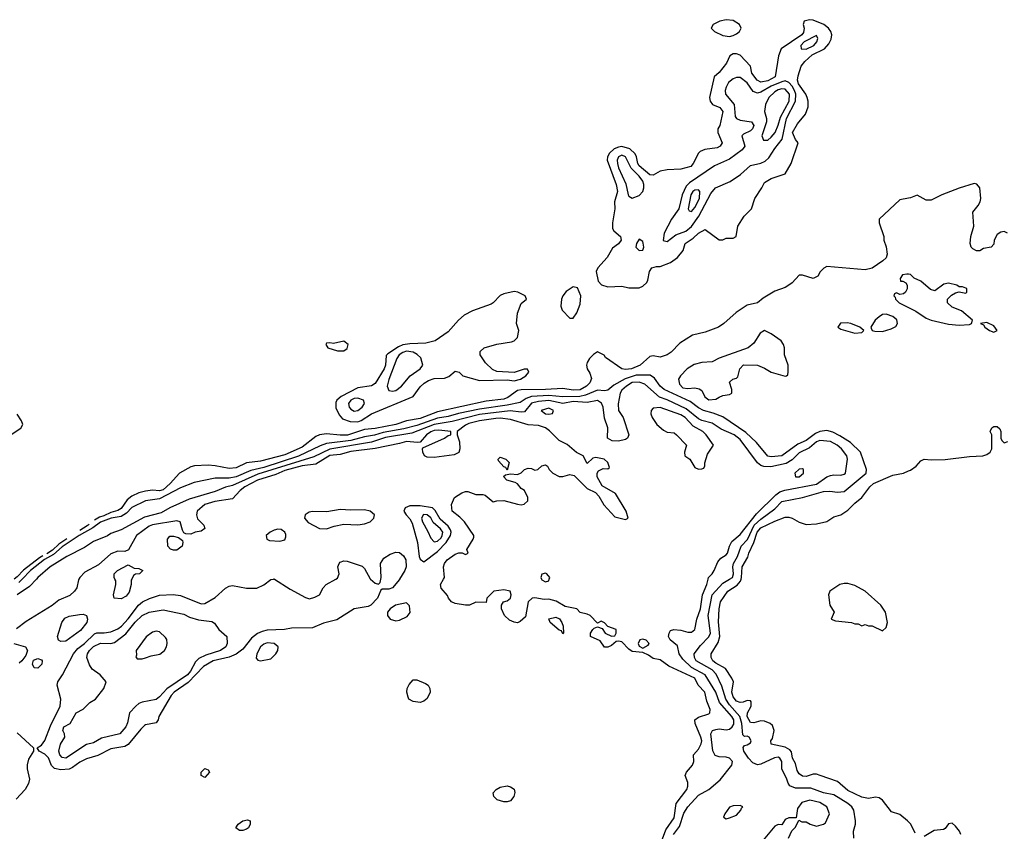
# Model space of a CAD drawing. Header units: inches. Extents: x 2380249 to 2585472, y 382747 to 546448.
# Tile 553 of 626: x 2544885 to 2550550, y 478549 to 483218. Entities that reach past the tile are written whole.
import ezdxf

# ---------------------------------------------------------------- set-up
doc = ezdxf.new("R2010")
doc.units = ezdxf.units.IN
doc.header["$MEASUREMENT"] = 0
for name, color, linetype in [('C5447', 7, 'Continuous'), ('C5448', 7, 'Continuous'), ('C5457', 7, 'Continuous'), ('C5458', 7, 'Continuous')]:
    doc.layers.add(name, color=color, linetype=linetype)

msp = doc.modelspace()

# ---------------------------------------------------------------- linework, layer by layer
at = {"layer": 'C5447', "color": 4}
for points, elevation in [([(2545225.3, 480000), (2545223.4, 479996.6), (2545214, 479950), (2545200.7, 479930), (2545174.2, 479905.8), (2545110, 479879.3), (2545072.5, 479847.5), (2544923.1, 479756.9), (2544866.8, 479713.2)], 16), ([(2544981.5, 480000), (2544942.4, 479957.6), (2544870, 479909.4)], 12), ([(2544899.4, 480000), (2544880, 479980)], 8), ([(2547071, 480000), (2547070, 479998.4), (2547030, 479949.7), (2547010, 479941.6), (2546970, 479942), (2546963.5, 479936.5), (2546943.7, 479890), (2546905.5, 479850), (2546890, 479841.7), (2546810, 479828.2), (2546710, 479765.7), (2546633.1, 479746.9), (2546570, 479720.7), (2546450, 479717.4), (2546409.7, 479709.7), (2546310, 479706.2), (2546280.7, 479699.3), (2546253.3, 479686.7), (2546218.8, 479661.2), (2546170, 479598), (2546130, 479567.4), (2546090, 479551.9), (2545999.1, 479530), (2545943.4, 479496.6), (2545853.9, 479406.1), (2545774.9, 479350), (2545756.9, 479330), (2545686, 479210), (2545682.8, 479190), (2545670, 479174), (2545610, 479162), (2545602.9, 479157.1), (2545582.2, 479137.8), (2545510, 479049.5), (2545490, 479037.6), (2545410, 479023), (2545334.8, 478985.2), (2545270, 478967.1), (2545232.1, 478947.9), (2545190, 478915.8), (2545170, 478907.6), (2545122.2, 478902.2), (2545085.2, 478910), (2545068, 478928), (2545050, 478972.3), (2545030, 478992.7), (2544998, 479010), (2544986, 479030), (2545010, 479044.7), (2545030, 479070.8), (2545063.3, 479156.7), (2545117.7, 479270), (2545121.3, 479310), (2545100.5, 479390), (2545104.2, 479410), (2545130.9, 479449.1), (2545195.1, 479570), (2545219, 479601), (2545258.4, 479630), (2545315.6, 479684.4), (2545330, 479690.4), (2545370.4, 479690.4), (2545410, 479696.9), (2545450, 479713.7), (2545471.4, 479730), (2545510, 479772), (2545569.7, 479850.3), (2545591.2, 479868.8), (2545631.2, 479888.8), (2545690, 479908.4), (2545768.1, 479911.9), (2545810, 479906.7), (2545930, 479857.6), (2545950, 479859.3), (2546010, 479894.9), (2546070, 479947.7), (2546090, 479958.8), (2546110, 479964), (2546190, 479948), (2546250, 479948.2), (2546290, 479967.3), (2546330, 479997.3), (2546346, 480000)], 16), ([(2545529.6, 480000), (2545526.4, 479993.6), (2545526, 479970), (2545514.4, 479925.6), (2545497.5, 479902.5), (2545470, 479887.3), (2545428.7, 479890), (2545424, 479910), (2545439, 479970), (2545439, 479990), (2545433.5, 480000)], 16), ([(2546351, 480000), (2546441.3, 479941.3), (2546530, 479893.4), (2546552.5, 479887.5), (2546584.1, 479895.9), (2546609.6, 479910.4), (2546632, 479950), (2546649.4, 479970), (2546703.8, 480000)], 16), ([(2546904.1, 480000), (2546930, 479976), (2546950, 479971.3), (2546958.6, 479981.4), (2546963.4, 480000)], 16), ([(2548578, 478490), (2548602.5, 478557.5), (2548650, 478627.7), (2548662.9, 478710), (2548723.7, 478790), (2548729.1, 478809.1), (2548729.2, 478830), (2548714, 478870), (2548721.2, 478890), (2548757.2, 478930), (2548764, 478950), (2548762, 478990), (2548790, 479021), (2548807.2, 479052.8), (2548809.5, 479070), (2548805.1, 479090), (2548772.7, 479170), (2548769, 479190), (2548790, 479206.8), (2548850, 479224.7), (2548855.3, 479230), (2548857.2, 479250), (2548838, 479298), (2548827, 479350), (2548789.5, 479389.5), (2548769, 479430), (2548619.6, 479499.6), (2548570, 479535.3), (2548530, 479542.7), (2548502.7, 479562.7), (2548470, 479578), (2548410, 479584), (2548390, 479597.2), (2548350, 479639), (2548330, 479644), (2548318, 479642), (2548290, 479618), (2548270, 479608), (2548250, 479608), (2548225.6, 479645.6), (2548168.7, 479670), (2548168.7, 479690), (2548182, 479710), (2548190, 479718), (2548210, 479724.7), (2548236, 479716), (2548254, 479690), (2548290, 479672), (2548310, 479674), (2548318, 479690), (2548318, 479710), (2548268.4, 479728.4), (2548250, 479748), (2548230, 479758), (2548210, 479746), (2548168, 479790), (2548150, 479799), (2548110, 479808.7), (2548090, 479828.7), (2548023.2, 479843.2), (2547972.9, 479872.9), (2547930, 479884), (2547902, 479882), (2547850, 479893.2), (2547834, 479890), (2547811, 479870), (2547796, 479784), (2547764.5, 479755.5), (2547750, 479749.3), (2547730, 479752.3), (2547703.3, 479763.3), (2547675.3, 479790), (2547658, 479830), (2547658, 479850), (2547668, 479870), (2547690, 479876), (2547708.7, 479890), (2547714, 479910), (2547708, 479930), (2547670, 479939.3), (2547614, 479930), (2547611.2, 479928.9), (2547574, 479890), (2547570, 479866), (2547510, 479868), (2547474, 479850), (2547450.5, 479849.5), (2547390, 479860.7), (2547369.7, 479869.7), (2547352.7, 479890), (2547346.3, 479906.3), (2547310, 479948), (2547306, 479970), (2547323.3, 480000)], 16), ([(2547888, 480000), (2547890, 479996), (2547910, 479984.9), (2547929.1, 479990.9), (2547932, 480000)], 16), ([(2548648, 478530), (2548682.2, 478577.7), (2548705.9, 478654.1), (2548730, 478690.5), (2548790, 478758), (2548850, 478790.4), (2548915.2, 478844.8), (2548982.7, 478930), (2548986, 478950), (2548968.7, 478970), (2548950, 478976.2), (2548910, 478977), (2548886, 478986), (2548873, 479013), (2548862.4, 479110), (2548871.5, 479128.5), (2548890, 479135.8), (2548910, 479138.7), (2548950, 479133.7), (2548970, 479137.6), (2548985.1, 479150), (2548994.7, 479165.3), (2548994.7, 479190), (2548983.1, 479210), (2548911.1, 479290), (2548891, 479350), (2548829.8, 479449.8), (2548750, 479492.4), (2548700, 479540), (2548680.5, 479570), (2548670, 479615.3), (2548627.3, 479650), (2548618, 479670), (2548621.2, 479690), (2548630, 479704.7), (2548649.3, 479710.7), (2548690, 479707.3), (2548730, 479694.8), (2548750, 479694.8), (2548769, 479710), (2548782, 479770), (2548803, 479830), (2548813, 479910), (2548838, 479970), (2548846, 480000)], 12), ([(2549685.1, 478510), (2549682.9, 478550), (2549694.5, 478590), (2549694, 478610), (2549684.5, 478670), (2549672.7, 478690), (2549649.7, 478709.7), (2549570, 478759.3), (2549510, 478769.8), (2549437.5, 478797.5), (2549350, 478796.9), (2549317.2, 478810), (2549306, 478826), (2549299.5, 478850), (2549270, 478908.7), (2549269.6, 478950), (2549259.5, 478970), (2549250, 478976.3), (2549227.3, 478972.7), (2549150, 478936.2), (2549130, 478931.8), (2549103.3, 478943.3), (2549078.4, 478970), (2549052.3, 479010), (2549048.8, 479031.1), (2549056.4, 479043.6), (2549070, 479046), (2549090, 479058), (2549094.5, 479070), (2549082, 479090), (2549070, 479096), (2549055.3, 479095.3), (2549045.2, 479105.2), (2549041.2, 479170), (2549028.7, 479210), (2548970, 479276.9), (2548949.1, 479309.1), (2548924.9, 479384.9), (2548893.5, 479453.5), (2548870, 479477.3), (2548778.4, 479530), (2548767.3, 479550), (2548765.2, 479570), (2548801.7, 479618.3), (2548850, 479667.7), (2548859.7, 479690), (2548847.1, 479790), (2548869.7, 479910), (2548930, 479977.1), (2548969.4, 480000)], 8), ([(2550000, 478603), (2549993, 478610), (2549950, 478645.4), (2549901.3, 478661.3), (2549850, 478729.4), (2549830, 478742.4), (2549810, 478746), (2549770, 478738.9), (2549730, 478745.4), (2549650, 478784.7), (2549590, 478835.4), (2549491.3, 478871.3), (2549470, 478877.6), (2549450, 478877.6), (2549410, 478864.7), (2549390, 478866.6), (2549370, 478879.6), (2549359, 478899), (2549350, 478939), (2549332.7, 478970), (2549325.6, 479005.6), (2549317.4, 479017.4), (2549290, 479033.3), (2549209, 479050), (2549206.6, 479070), (2549217.5, 479082.5), (2549225.7, 479130), (2549217.6, 479157.6), (2549202.7, 479170), (2549170, 479182.6), (2549150, 479184), (2549110, 479172.8), (2549090, 479175.6), (2549071.2, 479210), (2549073, 479230), (2549093.3, 479270), (2549094.2, 479294.2), (2549090, 479299), (2549070, 479302.7), (2549048, 479292), (2549030, 479289.6), (2549010, 479298.4), (2548990, 479323.7), (2548982.6, 479350), (2548991.6, 479410), (2548983.6, 479430), (2548945.6, 479485.6), (2548890, 479516.9), (2548874, 479530), (2548862.9, 479550), (2548864.5, 479570), (2548903.9, 479636.1), (2548914.3, 479670), (2548905.4, 479754.6), (2548909.7, 479830), (2548918, 479870), (2548960.5, 479930), (2549014.3, 479965.7), (2549031.9, 479988.2), (2549035.5, 480000)], 4), ([(2544851.3, 479630), (2544918, 479610), (2544931, 479590), (2544919.8, 479560.2), (2544898, 479530), (2544883, 479517)], 16), ([(2544870, 479116.3), (2544964.7, 479030), (2544964.7, 479010), (2544935.3, 478964.7), (2544927.7, 478932.3), (2544927.9, 478907.9), (2544941.3, 478850), (2544936.3, 478823.7), (2544916.4, 478790), (2544865.5, 478734.5)], 16), ([(2549308, 478510), (2549328.4, 478551.6), (2549350, 478574), (2549367.3, 478612.7), (2549384.7, 478604.7), (2549410, 478604.7), (2549434, 478590), (2549470, 478578), (2549510, 478591.3), (2549522, 478598), (2549544, 478650), (2549528.7, 478690), (2549490, 478715.1), (2549431.2, 478728.9), (2549385.2, 478714.8), (2549359.8, 478680.2), (2549352.7, 478627.3), (2549310, 478626), (2549290, 478618), (2549270, 478586), (2549250, 478588), (2549230, 478578), (2549162.5, 478497.5)], 12)]:
    msp.add_lwpolyline(points, dxfattribs=dict(at, elevation=elevation))
for points, elevation in [([(2549630, 479974.5), (2549604.7, 479970), (2549546, 479930), (2549538, 479910), (2549546, 479850), (2549571.3, 479810), (2549554, 479770), (2549579.6, 479759.6), (2549670.9, 479750.9), (2549690, 479742), (2549710, 479742), (2549730, 479732), (2549750, 479738), (2549770, 479731.3), (2549790, 479731.3), (2549850, 479702), (2549870, 479722), (2549879.3, 479750), (2549866.6, 479810), (2549840.9, 479850), (2549750.8, 479930.8), (2549690, 479963.6), (2549650, 479974)], 4), ([(2547110, 479862.7), (2547046.8, 479850), (2547016.3, 479830), (2547002.4, 479810), (2547001.6, 479790), (2547017.3, 479770), (2547050, 479759.5), (2547070, 479763.1), (2547114.6, 479785.4), (2547131.1, 479808.9), (2547127.2, 479847.2)], 24), ([(2545121.5, 479641.5), (2545109.3, 479649.3), (2545103.7, 479670), (2545127.3, 479750), (2545144.9, 479775.1), (2545170, 479786), (2545230, 479797.3), (2545250, 479798.8), (2545270, 479790.8), (2545276.3, 479770), (2545270.8, 479750), (2545235.3, 479704.8), (2545150, 479643.7)], 16), ([(2545150, 478969.5), (2545130, 478973.2), (2545116, 478990), (2545109.6, 479010), (2545119.3, 479050), (2545145.2, 479090), (2545142.7, 479110), (2545133.2, 479130), (2545139, 479150), (2545176, 479170), (2545209.4, 479230.6), (2545250, 479251), (2545289.4, 479290.6), (2545322, 479310), (2545368.7, 479370), (2545382, 479410), (2545348.7, 479450), (2545302, 479482), (2545286.3, 479506.3), (2545272.3, 479550), (2545274.5, 479570), (2545287.3, 479590), (2545310, 479611.8), (2545350, 479631.8), (2545409.6, 479630.4), (2545430, 479636.3), (2545495.1, 479684.9), (2545550, 479752.4), (2545590, 479790.4), (2545630, 479810.4), (2545710, 479824), (2545830, 479799.1), (2545862, 479782), (2545913.6, 479766.4), (2545990, 479756), (2546006.4, 479746.4), (2546030.6, 479710.6), (2546078, 479670), (2546078.8, 479630), (2546071, 479610), (2546041, 479590), (2545956.5, 479563.5), (2545915.8, 479544.2), (2545896.7, 479523.3), (2545868.4, 479470), (2545850.3, 479450), (2545731.2, 479368.9), (2545690, 479322), (2545670, 479307.3), (2545590, 479291.5), (2545570, 479284.2), (2545552.7, 479270), (2545516.3, 479230), (2545506, 479174), (2545496, 479150), (2545461, 479110), (2545355.2, 479084.8), (2545310, 479059), (2545270, 479049.2)], 12), ([(2548010, 479686), (2548002, 479702), (2547990, 479706), (2547938, 479750), (2547929, 479771), (2547970, 479781), (2547990.6, 479770.6), (2548004.7, 479750), (2548011.3, 479730), (2548014, 479690)], 16), ([(2545670, 479700.9), (2545650, 479695.1), (2545612.1, 479667.9), (2545554.8, 479590), (2545556.9, 479563.1), (2545552.7, 479552.7), (2545562, 479542), (2545590, 479541), (2545610, 479546.8), (2545641.5, 479558.5), (2545691.2, 479568.8), (2545718, 479590), (2545729.5, 479610), (2545734.5, 479630), (2545732, 479652), (2545724.5, 479664.5), (2545690, 479697.2)], 12), ([(2546310, 479633.3), (2546290, 479626), (2546271.7, 479610), (2546249, 479570), (2546245.3, 479545.3), (2546254.6, 479534.6), (2546270.4, 479530.3), (2546330, 479541.5), (2546359.7, 479570), (2546369.7, 479590), (2546371.8, 479610), (2546349.2, 479630)], 24), ([(2548470, 479654), (2548454, 479650), (2548444.7, 479630), (2548450, 479614), (2548470, 479602), (2548500.4, 479619.6), (2548508, 479630), (2548490, 479648)], 16), ([(2544990, 479487), (2544969, 479490), (2544959, 479510), (2544965.6, 479534.4), (2544990, 479542.8), (2545010, 479536), (2545014.8, 479530), (2545013, 479510)], 16), ([(2547190, 479289.7), (2547150, 479295.1), (2547124, 479310), (2547120.2, 479320.2), (2547113.2, 479350), (2547114, 479370), (2547126.3, 479393.7), (2547150, 479421), (2547170, 479421), (2547220.5, 479400.5), (2547236, 479390), (2547244.9, 479370), (2547247.7, 479350), (2547230, 479313.2), (2547210, 479297)], 16), ([(2545950, 478858), (2545929, 478870), (2545929.2, 478890), (2545950, 478910.7), (2545970, 478902), (2545978, 478890)], 16), ([(2547690, 478718.9), (2547670, 478719.7), (2547632.7, 478730), (2547613.6, 478750), (2547609.7, 478770.3), (2547626, 478790), (2547650, 478802.4), (2547690, 478810.4), (2547710, 478806), (2547730, 478790.8), (2547733.4, 478773.4), (2547728.6, 478750), (2547710, 478724.2)], 16), ([(2549030, 478698), (2548990, 478695.3), (2548970, 478688), (2548942, 478650), (2548934, 478630), (2548950, 478622), (2548970, 478626), (2549010, 478642), (2549035.3, 478670), (2549038, 478682), (2549046, 478690)], 12), ([(2546170, 478553.2), (2546150, 478554), (2546128, 478570), (2546142, 478590), (2546169, 478610), (2546195.3, 478615.3), (2546212, 478610), (2546211.3, 478591.3), (2546201, 478570), (2546190, 478561.2)], 16)]:
    msp.add_lwpolyline(points, close=True, dxfattribs=dict(at, elevation=elevation))
at = {"layer": 'C5448', "color": 4}
for points, elevation in [([(2549430, 483218), (2549399.1, 483210), (2549393.7, 483190), (2549398.8, 483170), (2549395.3, 483144.7), (2549384.9, 483130), (2549266.7, 483050), (2549250.3, 483010), (2549231.7, 482890), (2549190, 482866.6), (2549150, 482858.3), (2549127.8, 482870), (2549098.7, 482910), (2549089.6, 482950), (2549030, 483013.6), (2549010, 483021.6), (2548990, 483022), (2548970.8, 483010), (2548951.9, 482968.2), (2548910, 482914), (2548882, 482890), (2548854.8, 482770), (2548858.8, 482750), (2548870.6, 482730.6), (2548913.8, 482713.8), (2548930.3, 482690.3), (2548913, 482610), (2548902.8, 482590), (2548902.8, 482570), (2548926.8, 482510), (2548916, 482490), (2548898.8, 482481.2), (2548828.3, 482471.7), (2548801.1, 482458.9), (2548790.6, 482449.4), (2548760.7, 482390), (2548746, 482374), (2548690, 482358.4), (2548610, 482355.1), (2548570, 482346), (2548530, 482324.5), (2548510, 482325.1), (2548450, 482377.6), (2548442.2, 482390), (2548434.7, 482430), (2548426.5, 482446.5), (2548395.7, 482475.7), (2548350, 482487.8), (2548330, 482485.6), (2548305.6, 482474.4), (2548278, 482450), (2548266.7, 482430), (2548265.3, 482410), (2548318, 482270), (2548324.9, 482230), (2548307.4, 482170), (2548310.4, 482130), (2548295.8, 482050), (2548296.8, 482016.8), (2548303, 482003), (2548342.8, 481970), (2548346, 481950), (2548330, 481928.7), (2548295.3, 481904.7), (2548266, 481850), (2548211, 481790), (2548202.8, 481770), (2548213.7, 481713.7), (2548232.8, 481692.8), (2548270, 481682), (2548350, 481686), (2548390, 481676), (2548430, 481674.8), (2548450, 481676), (2548470, 481684.7), (2548493.2, 481706.8), (2548500.2, 481719.8), (2548509.2, 481770), (2548522, 481790), (2548550, 481798.8), (2548570, 481798.8), (2548630, 481821), (2548669.4, 481850.6), (2548702, 481890), (2548714, 481930), (2548759.3, 481960.7), (2548790, 481990.6), (2548830, 482012), (2548910, 481951.3), (2548930, 481952), (2548950, 481962), (2548990, 481962), (2549008.4, 481971.6), (2549018, 482030), (2549052.9, 482087.1), (2549095.3, 482130), (2549115.3, 482190), (2549155.3, 482250), (2549170, 482282), (2549210, 482304.7), (2549290, 482332), (2549324, 482390), (2549364, 482510), (2549350, 482528.7), (2549332.7, 482570), (2549360.2, 482619.8), (2549406.3, 482673.7), (2549422.7, 482717.3), (2549422, 482750), (2549416.2, 482770), (2549407.6, 482790), (2549366.2, 482850), (2549361, 482870), (2549364.1, 482895.9), (2549382.6, 482950), (2549402.3, 482977.7), (2549444, 483016), (2549516.2, 483050), (2549540.4, 483079.6), (2549554.3, 483105.7), (2549557.7, 483130), (2549552.4, 483150), (2549538.3, 483170), (2549511.3, 483191.3), (2549450, 483215.1)], 4), ([(2548950, 483217.8), (2548914, 483210), (2548874.8, 483190), (2548864.7, 483170), (2548882.8, 483150), (2548930, 483127.2), (2548970, 483121.7), (2548990, 483127.2), (2549010, 483135.8), (2549027.3, 483150), (2549036.2, 483170), (2549027.6, 483190), (2548990, 483213.8)], 4), ([(2549470, 483128), (2549399.1, 483090), (2549379.1, 483070), (2549382, 483050), (2549410, 483048.8), (2549454.5, 483070), (2549472, 483090), (2549477.2, 483110)], 8), ([(2549010, 482885.6), (2548990, 482876.9), (2548964.2, 482855.8), (2548950.3, 482830), (2548945.3, 482810), (2548946.7, 482790), (2548995.5, 482730), (2549002, 482662), (2549010.5, 482650.5), (2549030, 482641), (2549096, 482630), (2549110, 482608.7), (2549102, 482590), (2549090, 482578), (2549050, 482559), (2549041, 482550), (2549057.3, 482490), (2549042.8, 482470), (2548970, 482415.1), (2548882.8, 482377.3), (2548739.7, 482280.3), (2548720.2, 482259.8), (2548696.9, 482210), (2548678.5, 482130), (2548636.5, 482070), (2548593.4, 481990), (2548587.9, 481947.9), (2548610, 481942.8), (2548660.4, 481979.6), (2548718.3, 482001.7), (2548751.3, 482028.7), (2548792.7, 482087.3), (2548862, 482218), (2548888.7, 482251.3), (2548973.3, 482286.7), (2549032.1, 482327.9), (2549090, 482379.3), (2549150, 482393.1), (2549175.3, 482404.7), (2549196.1, 482423.9), (2549230, 482478), (2549273, 482530), (2549297.4, 482650), (2549349.8, 482750), (2549350.8, 482790), (2549344.1, 482810), (2549330, 482835.1), (2549310, 482856.9), (2549290, 482865.4), (2549270, 482861), (2549210, 482835.8), (2549150, 482801.3), (2549130, 482796.2), (2549105.8, 482805.8), (2549070, 482854), (2549030, 482885.1)], 8), ([(2549270, 482819.8), (2549250, 482814.8), (2549230, 482803.1), (2549196.5, 482770), (2549176.5, 482730), (2549170.4, 482690), (2549182, 482650), (2549182.6, 482630), (2549155.5, 482550), (2549165.8, 482525.8), (2549190, 482525.5), (2549210, 482541.6), (2549231.7, 482568.3), (2549250, 482610.8), (2549263.2, 482656.8), (2549312.4, 482750), (2549313.6, 482790), (2549290, 482818)], 12), ([(2548350, 482439.6), (2548330, 482429), (2548323.7, 482410), (2548324.2, 482390), (2548330, 482366.8), (2548373.6, 482273.6), (2548386.4, 482210), (2548390, 482202.8), (2548410, 482190.6), (2548450, 482206.7), (2548470.8, 482229.2), (2548476.9, 482250), (2548476.4, 482270), (2548469.7, 482290), (2548450, 482318), (2548404.4, 482364.4), (2548371.6, 482430)], 8), ([(2548790, 482239.3), (2548770, 482237.6), (2548759.1, 482230), (2548746, 482210), (2548730.9, 482130.9), (2548738, 482118), (2548750, 482114.8), (2548770, 482137.3), (2548797.4, 482190), (2548799.3, 482230)], 12), ([(2548450, 481955.3), (2548434, 481930), (2548430.8, 481910), (2548450, 481890.8), (2548470, 481891.3), (2548477, 481910), (2548473.3, 481933.3), (2548470, 481942)], 8), ([(2548070, 481682), (2548030, 481654), (2548011, 481630), (2548002.8, 481610), (2547998, 481570), (2548006.4, 481546.4), (2548050, 481502), (2548070, 481502), (2548090, 481532), (2548110, 481582), (2548114, 481630), (2548095.3, 481675.3)], 4), ([(2547730, 481654.3), (2547670, 481642), (2547649.1, 481630.9), (2547610.4, 481589.7), (2547598, 481582), (2547490, 481542.4), (2547442.4, 481517.6), (2547410.4, 481490), (2547350, 481422), (2547276, 481370), (2547222.6, 481357.4), (2547130, 481353.1), (2547090, 481346.8), (2547064.3, 481335.7), (2547003.8, 481296.2), (2546993.4, 481286.6), (2546990.3, 481230.3), (2546982.8, 481210), (2546930, 481126), (2546908.5, 481111.5), (2546830, 481101.1), (2546734.4, 481050), (2546710.3, 481030), (2546703.9, 481016.1), (2546704.8, 480984.8), (2546724.2, 480944.2), (2546742.3, 480922.3), (2546786.1, 480906.1), (2546830, 480905.3), (2546850, 480913.1), (2546910, 480950.4), (2547149.4, 481050.6), (2547190, 481106), (2547212.1, 481127.9), (2547238, 481142), (2547270, 481153.4), (2547330, 481156), (2547353.6, 481166.4), (2547390, 481196), (2547414, 481190), (2547434, 481170), (2547530, 481143), (2547690, 481146), (2547730, 481141), (2547766, 481150), (2547798, 481170), (2547815.3, 481190), (2547807.3, 481207.3), (2547787.3, 481207.3), (2547730, 481188), (2547630, 481194), (2547606.6, 481206.6), (2547565.1, 481245.1), (2547534, 481290), (2547534, 481310), (2547558, 481330), (2547630, 481350.6), (2547715.5, 481364.5), (2547730, 481371.3), (2547748.7, 481390), (2547758, 481430), (2547744, 481470), (2547749.3, 481529.3), (2547770, 481584.7), (2547802, 481610), (2547793.2, 481630), (2547750.9, 481650.9)], 4), ([(2549870, 481524.7), (2549850, 481521.3), (2549830, 481509.6), (2549808.2, 481490), (2549782.8, 481450), (2549783.5, 481443.5), (2549790.7, 481430.7), (2549805.5, 481425.5), (2549850, 481424.9), (2549900.1, 481439.9), (2549926.2, 481453.8), (2549936.2, 481470), (2549932.2, 481492.3), (2549909.3, 481510)], 8), ([(2549645.5, 481474.5), (2549607.3, 481472.7), (2549592, 481450), (2549610, 481438), (2549690, 481415.5), (2549730, 481418), (2549742, 481430), (2549719, 481450), (2549668, 481470)], 8), ([(2549170, 481429.3), (2549146, 481414), (2549110, 481357.2), (2549076, 481330), (2548910, 481271.5), (2548870, 481249.2), (2548810, 481245.6), (2548765.8, 481234.2), (2548726, 481210), (2548687.7, 481170), (2548675.5, 481150), (2548682, 481122), (2548701.3, 481101.3), (2548730, 481095.8), (2548770, 481099.5), (2548795.3, 481095.3), (2548810, 481084.7), (2548828, 481048), (2548850, 481030.8), (2548890, 481035.5), (2548910, 481046), (2548930, 481056.3), (2548970, 481062.8), (2548982, 481070), (2548982, 481090), (2548970, 481132), (2548988, 481150), (2549010, 481156), (2549017, 481163), (2549029.2, 481210), (2549050, 481233.4), (2549130, 481230.4), (2549170, 481214.4), (2549210, 481190.3), (2549290, 481166.8), (2549298, 481170), (2549304, 481176), (2549307, 481193), (2549306.6, 481230), (2549286.3, 481290), (2549286.3, 481330), (2549279.7, 481350), (2549266, 481370), (2549210, 481411.6)], 8), ([(2546750, 481369.4), (2546690, 481354.5), (2546670, 481359.3), (2546650, 481357.2), (2546646, 481350), (2546658, 481330), (2546713.2, 481313.2), (2546750, 481313.4), (2546770, 481327.3), (2546775.1, 481350)], 4), ([(2547110, 481310.8), (2547090, 481304.4), (2547068.9, 481290), (2547054.6, 481270), (2547010, 481149), (2547000.4, 481110), (2547010, 481084.9), (2547030, 481081.3), (2547050, 481085.3), (2547082.9, 481110), (2547131.8, 481170), (2547189.4, 481210), (2547204.5, 481230), (2547192.8, 481272.8), (2547172.7, 481292.7), (2547150, 481305.6)], 8), ([(2546830, 481040.7), (2546810, 481039.6), (2546790, 481029.2), (2546776.3, 481010), (2546780.5, 480990), (2546790, 480977.3), (2546810, 480966), (2546830, 480970.7), (2546856, 480990), (2546869.2, 481010), (2546864, 481030)], 8), ([(2548570, 480987), (2548530, 480984), (2548518.8, 480970), (2548517.3, 480950), (2548524.9, 480930), (2548550.8, 480890), (2548590, 480856), (2548610, 480846), (2548650, 480841), (2548664.7, 480830), (2548721, 480770), (2548711.3, 480730), (2548712, 480710), (2548742, 480690), (2548770, 480642), (2548790, 480632), (2548810, 480634), (2548822, 480638), (2548828, 480652), (2548828, 480668), (2548842, 480718), (2548878, 480770), (2548836, 480830), (2548816, 480850), (2548759.7, 480879.7), (2548713.3, 480930), (2548690, 480944.7)], 16), ([(2547930, 480982.7), (2547886, 480970), (2547910, 480951.3), (2547930, 480948), (2547950, 480952), (2547957.2, 480970)], 16), ([(2547690, 480626), (2547682, 480642), (2547670, 480646), (2547640.4, 480680.4), (2547638, 480690), (2547650, 480702), (2547682, 480690), (2547702, 480670)], 16), ([(2549390, 480635.3), (2549370, 480632.3), (2549344.9, 480610), (2549348.4, 480588.4), (2549370, 480588.4), (2549395.1, 480610), (2549395.3, 480630)], 16), ([(2547190, 480422.2), (2547130, 480421.1), (2547103, 480410), (2547096.3, 480390), (2547108, 480370), (2547130, 480347.7), (2547142.7, 480322.6), (2547174.9, 480210), (2547184.2, 480130), (2547190, 480114.8), (2547210, 480099.1), (2547290, 480159.1), (2547339.8, 480210), (2547363.5, 480250), (2547367, 480270), (2547364, 480284), (2547350, 480304.8), (2547304.3, 480344.3), (2547275.6, 480395.6), (2547260.7, 480410)], 24), ([(2546730, 480399.8), (2546653, 480387), (2546570.2, 480389.8), (2546550, 480384.4), (2546528.6, 480370), (2546524.4, 480350), (2546545.1, 480325.1), (2546610, 480291.2), (2546650, 480289.3), (2546694.6, 480305.4), (2546750, 480316.2), (2546830, 480311.5), (2546870, 480317.7), (2546900.9, 480330), (2546923.7, 480350), (2546926, 480370), (2546901.2, 480390), (2546870, 480398.5), (2546790, 480396.2)], 24), ([(2547209, 480371), (2547198, 480350), (2547202.4, 480330), (2547234.2, 480274.2), (2547250, 480236), (2547270, 480214), (2547290, 480218), (2547310, 480237.3), (2547316.9, 480250), (2547319.6, 480270), (2547306.6, 480290), (2547265.1, 480325.1), (2547250, 480351.8), (2547230, 480369.3)], 28), ([(2545770, 480166), (2545752, 480172), (2545738, 480190), (2545736, 480230), (2545750, 480246.8), (2545770, 480247.3), (2545798.5, 480238.5), (2545822, 480222), (2545824.7, 480210), (2545821, 480190), (2545790, 480166.6)], 16), ([(2546370, 480288), (2546350, 480282.4), (2546326, 480270), (2546302.8, 480250), (2546306.8, 480230), (2546322, 480222), (2546382, 480218), (2546410, 480226), (2546417.4, 480242.6), (2546416.6, 480256.6), (2546411.6, 480270), (2546390, 480286)], 24)]:
    msp.add_lwpolyline(points, close=True, dxfattribs=dict(at, elevation=elevation))
for points, elevation in [([(2550000, 482192), (2549950, 482182), (2549831.3, 482070), (2549831.3, 482050), (2549858, 481970), (2549858, 481950), (2549870.9, 481910.9), (2549876, 481870), (2549870, 481848.7), (2549851.3, 481830), (2549790, 481789), (2549750, 481779.3), (2549530, 481798), (2549511.3, 481788.7), (2549491.6, 481768.4), (2549476.9, 481743.1), (2549451.6, 481728.4), (2549390, 481748.7), (2549370, 481748.7), (2549330, 481704), (2549311.3, 481690), (2549290, 481677.2), (2549230, 481656), (2549163.1, 481616.9), (2549130, 481589.3), (2549070, 481575.3), (2549006.9, 481533.1), (2548937.3, 481470), (2548906, 481450), (2548830, 481420.9), (2548755.9, 481404.1), (2548682.8, 481357.2), (2548633.8, 481306.2), (2548611, 481290), (2548570, 481277), (2548530, 481283.7), (2548510, 481281.2), (2548456, 481230), (2548404.7, 481210), (2548370, 481205.1), (2548349.5, 481209.5), (2548255.3, 481275.3), (2548248.4, 481288.4), (2548210, 481308), (2548187.1, 481292.9), (2548164.7, 481270), (2548150, 481246), (2548146.8, 481230), (2548151, 481210), (2548165.5, 481185.5), (2548174.6, 481154.6), (2548166, 481130), (2548146, 481110), (2548110, 481088.7), (2548070, 481086.6), (2548010, 481096.9), (2547910, 481089.8), (2547770, 481089.6), (2547750, 481084.5), (2547694.5, 481045.5), (2547670, 481035.4), (2547570, 481022.7), (2547290, 480962), (2547190, 480924.5), (2547110, 480911.3), (2547050, 480888.9), (2546930, 480866.6), (2546870, 480860.4), (2546771, 480829), (2546730, 480827.8), (2546650, 480835.1), (2546610.4, 480829.6), (2546590, 480820.9), (2546510, 480758.5), (2546410, 480715.6), (2546270, 480679.1), (2546190, 480668.3), (2546130, 480641.1), (2546090, 480636.3), (2546010, 480652.6), (2545970, 480655.4), (2545891.1, 480651.1), (2545870, 480645.7), (2545804.4, 480610), (2545751.7, 480550), (2545710, 480514), (2545690, 480507), (2545650, 480510.8), (2545610, 480505.8), (2545570, 480495.8), (2545530, 480476.5), (2545503.8, 480456.2), (2545470, 480406.6), (2545450, 480395), (2545410, 480383.9), (2545370, 480363.7), (2545343.9, 480356), (2545315.6, 480339.7)], 4), ([(2550000, 481753.7), (2549990, 481755.1), (2549964.7, 481750), (2549952, 481730), (2549954, 481714), (2549966, 481714), (2549983.6, 481703.6), (2549992, 481690), (2549992, 481670), (2549982, 481650), (2549970, 481642), (2549950, 481638), (2549930, 481646), (2549918, 481642), (2549914, 481630), (2549922, 481622), (2549924.7, 481610), (2549944.7, 481590), (2550000, 481563)], 8), ([(2548969.4, 480000), (2548986.6, 480010), (2548992.2, 480030), (2548988.1, 480070), (2548992.2, 480090), (2549015.4, 480130), (2549036.3, 480190), (2549072.1, 480227.8), (2549112, 480310), (2549150, 480344.4), (2549230, 480404.4), (2549270, 480446), (2549390, 480470.3), (2549510, 480504.2), (2549546.2, 480506.2), (2549590, 480500.7), (2549630, 480504), (2549755.1, 480610), (2549758, 480630), (2549723.7, 480730), (2549665.9, 480785.9), (2549603.9, 480823.9), (2549564.7, 480844.8), (2549530, 480855.1), (2549490, 480848.3), (2549463.2, 480836.8), (2549410, 480796.9), (2549363, 480777), (2549270.7, 480710), (2549210, 480704.2), (2549190, 480707.3), (2549125.4, 480785.4), (2549062.8, 480842.8), (2548930, 480934), (2548875.4, 480955.4), (2548819, 480970), (2548790, 480986), (2548742.6, 481022.6), (2548593.2, 481090), (2548569.6, 481110), (2548536.9, 481156.9), (2548512.8, 481172.8), (2548432.8, 481172.8), (2548368.7, 481151.3), (2548304.7, 481115.3), (2548270, 481087), (2548250, 481083.6), (2548210, 481087.1), (2548141.7, 481058.3), (2548108.6, 481051.4), (2548010, 481048.9), (2547930, 481057), (2547830, 481049.8), (2547800.1, 481039.9), (2547764.4, 481015.6), (2547690, 480999.8), (2547530, 480977), (2547410, 480952.4), (2547350, 480934.8), (2547290, 480925.4), (2547170, 480883.4), (2547095.6, 480864.4), (2546976.6, 480843.4), (2546927.3, 480827.3), (2546870, 480818), (2546790, 480797.5), (2546650, 480779.8), (2546613.4, 480766.6), (2546490, 480707.4), (2546290, 480642.2), (2546216.1, 480623.9), (2546130, 480588.7), (2546090, 480581), (2546010, 480580.7), (2545890, 480555.1), (2545810, 480524.5), (2545690, 480461.3), (2545610, 480449.4), (2545530, 480412.3), (2545500.2, 480379.8), (2545470, 480361.1), (2545410.8, 480350), (2545350, 480326.9), (2545305.9, 480294.1), (2545227.6, 480250), (2545130, 480184.8), (2545078.8, 480141.2), (2545027.1, 480112.9), (2544948.1, 480050), (2544899.4, 480000)], 8), ([(2548846, 480000), (2548848.7, 480010), (2548870, 480031.3), (2548881.2, 480050), (2548901.5, 480098.5), (2548919.3, 480120.7), (2548950, 480138.8), (2548958, 480150), (2548969.4, 480190), (2548983.1, 480216.9), (2549030, 480256.4), (2549125.3, 480374.7), (2549235.2, 480484.8), (2549258.6, 480501.4), (2549287.8, 480512.2), (2549470, 480546.7), (2549530, 480587.7), (2549550, 480595.5), (2549570, 480600.5), (2549610, 480598.8), (2549630, 480602.8), (2549637.2, 480610), (2549647.6, 480690), (2549643.6, 480710), (2549614, 480750), (2549589.5, 480770), (2549550, 480791.1), (2549490, 480797.3), (2549470, 480789.7), (2549430, 480755.1), (2549370, 480726.3), (2549330, 480686.3), (2549294.7, 480665.3), (2549206.7, 480646.7), (2549167, 480647), (2549150, 480653.3), (2549129.7, 480669.7), (2549030, 480802.9), (2548996.2, 480830), (2548922.2, 480862.2), (2548870, 480896.3), (2548810, 480912.6), (2548790, 480922.6), (2548719.5, 480979.5), (2548611.4, 481031.4), (2548566, 481046), (2548482.2, 481122.2), (2548450, 481132), (2548410, 481130.8), (2548376.4, 481110), (2548350, 481086), (2548340.4, 481070), (2548327.9, 481007.9), (2548330.8, 480970.8), (2548358, 480930), (2548391, 480830), (2548382, 480810), (2548370, 480804), (2548330, 480794), (2548294.6, 480794.6), (2548268, 480810), (2548269, 480870), (2548250, 480926), (2548242, 480990), (2548232.9, 481012.9), (2548210, 481027.8), (2548150, 481016), (2548070, 481021), (2548010, 481010.8), (2547930, 481028.2), (2547870, 481022.3), (2547830, 481012), (2547790, 480963), (2547770, 480959.8), (2547707.6, 480967.6), (2547530, 480947.4), (2547373.2, 480906.8), (2547270, 480889.8), (2547140.6, 480839.4), (2546990, 480814.2), (2546910, 480788), (2546670, 480747.3), (2546576.8, 480703.2), (2546256.1, 480603.9), (2546110, 480538.5), (2546070, 480528.2), (2546010, 480503.5), (2545860.5, 480459.5), (2545750, 480409.6), (2545699.4, 480380.6), (2545603.4, 480356.6), (2545470, 480283.7), (2545410, 480262.7), (2545390, 480249.4), (2545310, 480217), (2545258, 480182), (2545156, 480130), (2545061, 480070), (2544990, 480009.2), (2544981.5, 480000)], 12), ([(2544830, 480828.9), (2544891.1, 480868.9), (2544902.9, 480890), (2544896.3, 480910), (2544870, 480949.7)], 4), ([(2547323.3, 480000), (2547329, 480010), (2547323.7, 480070), (2547329.6, 480090), (2547344.5, 480110), (2547390, 480144), (2547411.2, 480151.1), (2547432, 480152), (2547450, 480142), (2547466, 480150), (2547458, 480170), (2547495.3, 480230), (2547498, 480242), (2547499, 480250), (2547443.6, 480330), (2547417, 480357), (2547373.2, 480390), (2547369.6, 480430), (2547386.6, 480470), (2547430, 480496), (2547450, 480504.7), (2547463.6, 480503.6), (2547510, 480486), (2547550, 480487.3), (2547562.5, 480482.5), (2547610, 480444.7), (2547630, 480451), (2547670, 480451.3), (2547750, 480430.7), (2547770, 480427.3), (2547788.8, 480431.1), (2547808, 480450), (2547808.7, 480470), (2547789, 480509), (2547770, 480522), (2547750, 480548), (2547736.4, 480556.4), (2547688, 480570), (2547668, 480590), (2547680.4, 480599.6), (2547710, 480604.7), (2547750, 480602), (2547770, 480612), (2547790, 480631.3), (2547810, 480638), (2547830, 480636), (2547850, 480626.8), (2547866, 480630), (2547890, 480651.3), (2547910, 480658), (2547922, 480650), (2547932, 480630), (2547952, 480610), (2547990, 480591), (2548010, 480591), (2548050, 480602), (2548075.3, 480595.3), (2548150, 480522), (2548198.8, 480498.8), (2548217.3, 480477.3), (2548246.6, 480426.6), (2548310, 480358), (2548370, 480342), (2548386, 480350), (2548374, 480390), (2548312.5, 480492.5), (2548236.4, 480536.4), (2548208.4, 480588.4), (2548208, 480610), (2548216.4, 480623.6), (2548243.1, 480636.9), (2548270, 480634), (2548278, 480642), (2548268.7, 480670), (2548248, 480690), (2548201, 480699), (2548183.6, 480696.4), (2548150, 480666), (2548128, 480710), (2548089.1, 480729.1), (2548034.8, 480774.8), (2547990, 480797.2), (2547933.9, 480853.9), (2547910, 480869.4), (2547870, 480883.7), (2547810, 480886.6), (2547710, 480918), (2547650, 480926.3), (2547624.4, 480924.4), (2547530, 480910.8), (2547470, 480894.5), (2547450, 480885.6), (2547402, 480850), (2547402, 480830), (2547416, 480790), (2547418, 480750), (2547411.3, 480728.7), (2547386, 480714), (2547270, 480698.9), (2547230, 480702), (2547214, 480710), (2547204, 480730), (2547202, 480750), (2547205.6, 480754.4), (2547328.7, 480810), (2547350, 480826), (2547366, 480830), (2547366, 480850), (2547296.2, 480856.2), (2547270, 480854.8), (2547250, 480846.3), (2547226.4, 480830), (2547190, 480788.7), (2547174.4, 480785.6), (2547110, 480792.3), (2547070, 480779.6), (2546930, 480750.9), (2546790, 480733.8), (2546730, 480717.6), (2546670, 480710.8), (2546590, 480660.4), (2546510, 480652.2), (2546410, 480624.5), (2546358.3, 480601.7), (2546252.7, 480570), (2546180.4, 480530), (2546154.4, 480510), (2546110, 480461.2), (2546007.3, 480447.3), (2545950.8, 480430), (2545906.8, 480390), (2545902.8, 480370), (2545907.7, 480347.7), (2545944.7, 480310), (2545950.9, 480290.9), (2545930, 480275.3), (2545894, 480270), (2545870, 480258), (2545840.4, 480260.4), (2545830, 480266), (2545822, 480282), (2545808.8, 480328.9), (2545790, 480335.1), (2545650, 480312.4), (2545630, 480304.7), (2545558, 480250), (2545510.8, 480169.2), (2545490, 480159), (2545450, 480161.2), (2545410, 480146), (2545338, 480082), (2545260.7, 480039.3), (2545230.7, 480010), (2545225.3, 480000)], 16), ([(2549035.5, 480000), (2549038.5, 480010), (2549041.3, 480070), (2549074.5, 480125.5), (2549080.5, 480150), (2549109.8, 480210.2), (2549128.7, 480270), (2549150, 480294.3), (2549230, 480333.4), (2549290, 480355.5), (2549310, 480356.3), (2549330, 480350.7), (2549370, 480327.3), (2549410, 480314.8), (2549470, 480318.8), (2549529.1, 480330.9), (2549570, 480358), (2549610, 480370.7), (2549650, 480396.3), (2549690, 480436.3), (2549731.4, 480468.6), (2549776, 480530), (2549797.2, 480550), (2549910, 480597.6), (2549970, 480610.4), (2550000, 480622.1)], 4), ([(2545284.7, 480314.7), (2545274.3, 480305.7), (2545231.5, 480280.6)], 4), ([(2545155.7, 480231.8), (2545110, 480200.2), (2545074, 480166), (2545040.5, 480146.3)], 4), ([(2546963.4, 480000), (2546966, 480010), (2546962, 480090), (2546980.1, 480119.9), (2547016.6, 480143.4), (2547050, 480154.4), (2547070, 480152.2), (2547094, 480134), (2547106.7, 480110), (2547109.1, 480070), (2547102, 480050), (2547071, 480000)], 16), ([(2545018.2, 480133.2), (2544998.5, 480121.5), (2544907.9, 480052.1), (2544870, 480013.8), (2544852.8, 480000)], 4), ([(2545433.5, 480000), (2545428, 480010), (2545428, 480030), (2545448, 480050), (2545510, 480082), (2545543.6, 480063.6), (2545570, 480062), (2545594, 480050), (2545574, 480030), (2545551.3, 480028.7), (2545539.6, 480020.4), (2545529.6, 480000)], 16), ([(2546703.8, 480000), (2546714.2, 480005.8), (2546722.7, 480030), (2546716, 480070), (2546722.7, 480090), (2546730, 480097.3), (2546750, 480104.9), (2546770, 480103.8), (2546855.3, 480075.3), (2546870, 480061), (2546902, 480002), (2546904.1, 480000)], 16), ([(2547932, 480000), (2547935.1, 480010), (2547919, 480030), (2547910, 480033.6), (2547890, 480028.7), (2547883, 480010), (2547888, 480000)], 16), ([(2546346, 480000), (2546350, 480000.7), (2546351, 480000)], 16)]:
    msp.add_lwpolyline(points, dxfattribs=dict(at, elevation=elevation))
at = {"layer": 'C5457', "color": 4, "elevation": 4}
for points in [[(2550038.4, 478538.4), (2550013, 478590), (2550000, 478603)], [(2550300.9, 478530), (2550292, 478550), (2550270, 478579.5), (2550250, 478595.6), (2550230, 478591.8), (2550210, 478566), (2550199.9, 478560.1), (2550146.7, 478553.3), (2550090, 478519)]]:
    msp.add_lwpolyline(points, dxfattribs=at)
at = {"layer": 'C5458', "color": 4}
for points, elevation in [([(2550568.7, 481990), (2550550, 481999.3), (2550530, 481996), (2550510, 481982), (2550491.3, 481950), (2550490, 481926), (2550474, 481910), (2550430, 481902), (2550410, 481888.7), (2550390, 481889), (2550370, 481899), (2550359, 481910), (2550353.2, 481930), (2550357.2, 481970), (2550376, 482030), (2550369.4, 482110), (2550400.9, 482150), (2550412.3, 482170), (2550416, 482190), (2550409.2, 482250), (2550391.5, 482271.5), (2550376.2, 482276.2), (2550290, 482249.5), (2550191, 482210), (2550130, 482179.5), (2550100.7, 482180.7), (2550050, 482209), (2550010, 482194), (2550000, 482192)], 4), ([(2550000, 481563), (2550042.3, 481542.3), (2550100.7, 481500.7), (2550129, 481489), (2550230, 481466), (2550290, 481460.4), (2550350, 481464.9), (2550362, 481470), (2550368, 481490), (2550304, 481544), (2550250, 481565.2), (2550224, 481590), (2550224, 481610), (2550247.3, 481632.7), (2550270, 481646.8), (2550290, 481652), (2550330, 481644.7), (2550334, 481650), (2550334, 481670), (2550330, 481674), (2550310, 481682), (2550290, 481682), (2550278, 481690), (2550230, 481702.9), (2550202.9, 481697.1), (2550150, 481658), (2550126, 481666), (2550070, 481713.2), (2550032.1, 481732.1), (2550010, 481752.3), (2550000, 481753.7)], 8), ([(2550000, 480622.1), (2550010, 480626), (2550042.7, 480650), (2550070, 480681), (2550089.3, 480690.7), (2550130, 480685.5), (2550210, 480688.2), (2550350, 480705.5), (2550426, 480710), (2550450, 480717.3), (2550469, 480730), (2550479, 480750), (2550479, 480830), (2550468.7, 480850), (2550478, 480870), (2550490, 480878), (2550510, 480878), (2550525.4, 480865.4), (2550531.3, 480850), (2550531.3, 480810), (2550536.9, 480796.9), (2550550, 480784.7), (2550570, 480791.3)], 4)]:
    msp.add_lwpolyline(points, dxfattribs=dict(at, elevation=elevation))
at = {"layer": 'C5458', "color": 4, "elevation": 8}
msp.add_lwpolyline([(2550450, 481476), (2550414, 481470), (2550430, 481462), (2550438, 481450), (2550464.7, 481430), (2550490, 481420.7), (2550508.7, 481430), (2550490, 481457.2)], close=True, dxfattribs=at)

doc.saveas('drawing.dxf')
